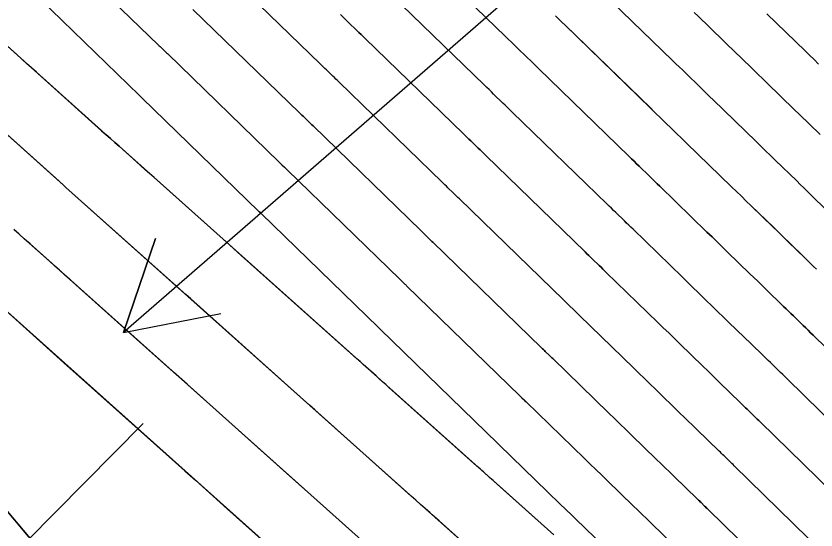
# Model space of a CAD drawing. Extents: x 954385 to 988206, y 1868364 to 1924553.
# Drawn here: x 955849.43 to 955897.84, y 1922962.47 to 1922993.59 of the extents above; entities that cross this region are included whole.
import ezdxf

# ---------------------------------------------------------------- set-up
doc = ezdxf.new("R2010")
doc.units = 0
for name, color, linetype in [('16', 7, 'Continuous'), ('26', 7, 'Continuous'), ('6', 7, 'Continuous'), ('7', 7, 'Continuous')]:
    doc.layers.add(name, color=color, linetype=linetype)

msp = doc.modelspace()

# ---------------------------------------------------------------- linework, layer by layer
at = {"layer": '16'}
for points in [[(955901.663, 1922970.366), (955897.664, 1922974.273), (955897.515, 1922974.417), (955897.367, 1922974.562), (955897.219, 1922974.707), (955897.07, 1922974.851), (955896.476, 1922975.428), (955896.327, 1922975.573), (955896.179, 1922975.717), (955896.03, 1922975.861), (955895.882, 1922976.006), (955894.781, 1922977.078), (955894.548, 1922977.305), (955894.314, 1922977.532), (955894.081, 1922977.759), (955893.848, 1922977.985), (955892.473, 1922979.319), (955892.166, 1922979.617), (955891.859, 1922979.915), (955891.553, 1922980.212), (955891.246, 1922980.51), (955888.389, 1922983.285), (955888.233, 1922983.437), (955888.078, 1922983.588), (955887.922, 1922983.74), (955887.766, 1922983.891), (955887.141, 1922984.496), (955886.985, 1922984.647), (955886.829, 1922984.799), (955886.673, 1922984.95), (955886.518, 1922985.102), (955881.056, 1922990.407), (955880.89, 1922990.568), (955880.724, 1922990.73), (955880.557, 1922990.891), (955880.391, 1922991.052), (955879.724, 1922991.696), (955879.557, 1922991.857), (955879.391, 1922992.019), (955879.224, 1922992.18), (955879.058, 1922992.341), (955873.712, 1922997.534)], [(955852.957, 1922996.777), (955858.061, 1922991.829), (955858.106, 1922991.786), (955858.15, 1922991.743), (955858.194, 1922991.701), (955858.238, 1922991.658), (955858.416, 1922991.487), (955858.46, 1922991.444), (955858.505, 1922991.401), (955858.549, 1922991.358), (955858.593, 1922991.315), (955865.364, 1922984.738), (955865.403, 1922984.7), (955865.442, 1922984.662), (955865.482, 1922984.624), (955865.521, 1922984.586), (955865.679, 1922984.434), (955865.718, 1922984.395), (955865.758, 1922984.357), (955865.797, 1922984.319), (955865.836, 1922984.281), (955872.65, 1922977.662), (955872.685, 1922977.628), (955872.72, 1922977.594), (955872.754, 1922977.561), (955872.789, 1922977.527), (955872.929, 1922977.392), (955872.964, 1922977.358), (955872.999, 1922977.325), (955873.033, 1922977.291), (955873.068, 1922977.257), (955879.918, 1922970.603), (955879.981, 1922970.542), (955880.044, 1922970.481), (955880.201, 1922970.328), (955880.264, 1922970.267), (955880.296, 1922970.236), (955883.831, 1922966.802), (955884.18, 1922966.463), (955884.528, 1922966.125), (955884.877, 1922965.787), (955885.225, 1922965.448), (955886.786, 1922963.934), (955887.051, 1922963.676), (955887.316, 1922963.419), (955887.581, 1922963.161), (955887.846, 1922962.904), (955889.377, 1922961.413)], [(955897.372, 1922961.985), (955892.898, 1922966.356), (955892.821, 1922966.431), (955892.745, 1922966.506), (955892.668, 1922966.58), (955892.591, 1922966.655), (955892.285, 1922966.952), (955892.208, 1922967.027), (955892.132, 1922967.101), (955892.055, 1922967.176), (955891.979, 1922967.25), (955890.62, 1922968.574), (955890.368, 1922968.819), (955890.116, 1922969.064), (955889.863, 1922969.309), (955889.611, 1922969.554), (955888.124, 1922970.997), (955887.792, 1922971.319), (955887.461, 1922971.641), (955887.129, 1922971.963), (955886.797, 1922972.285), (955883.533, 1922975.456), (955883.452, 1922975.535), (955883.371, 1922975.614), (955883.289, 1922975.693), (955883.208, 1922975.771), (955882.883, 1922976.087), (955882.802, 1922976.166), (955882.72, 1922976.245), (955882.639, 1922976.323), (955882.558, 1922976.402), (955876.264, 1922982.517), (955876.176, 1922982.602), (955876.089, 1922982.687), (955876.001, 1922982.771), (955875.914, 1922982.856), (955875.563, 1922983.195), (955875.476, 1922983.279), (955875.388, 1922983.364), (955875.301, 1922983.449), (955875.213, 1922983.534), (955868.987, 1922989.582), (955868.891, 1922989.676), (955868.794, 1922989.769), (955868.698, 1922989.862), (955868.602, 1922989.955), (955868.216, 1922990.327), (955868.119, 1922990.42), (955868.023, 1922990.513), (955867.927, 1922990.607), (955867.831, 1922990.7), (955861.686, 1922996.669)], [(955898.484, 1922981.843), (955897.555, 1922982.748), (955897.334, 1922982.963), (955897.114, 1922983.177), (955896.893, 1922983.392), (955896.672, 1922983.606), (955895.372, 1922984.867), (955895.082, 1922985.149), (955894.792, 1922985.43), (955894.502, 1922985.712), (955894.212, 1922985.994), (955891.627, 1922988.505), (955891.421, 1922988.705), (955891.215, 1922988.905), (955891.01, 1922989.104), (955890.804, 1922989.304), (955889.98, 1922990.102), (955889.775, 1922990.302), (955889.569, 1922990.502), (955889.363, 1922990.701), (955889.157, 1922990.901), (955884.252, 1922995.667)], [(955900.233, 1922967.572), (955896.075, 1922971.634), (955895.951, 1922971.755), (955895.826, 1922971.877), (955895.702, 1922971.998), (955895.577, 1922972.119), (955895.079, 1922972.603), (955894.954, 1922972.724), (955894.83, 1922972.845), (955894.705, 1922972.966), (955894.581, 1922973.087), (955893.394, 1922974.243), (955893.154, 1922974.476), (955892.915, 1922974.709), (955892.675, 1922974.942), (955892.435, 1922975.175), (955891.024, 1922976.545), (955890.708, 1922976.851), (955890.393, 1922977.157), (955890.078, 1922977.463), (955889.763, 1922977.769), (955886.771, 1922980.676), (955886.64, 1922980.803), (955886.509, 1922980.93), (955886.377, 1922981.057), (955886.246, 1922981.184), (955885.722, 1922981.693), (955885.591, 1922981.82), (955885.46, 1922981.947), (955885.329, 1922982.075), (955885.198, 1922982.202), (955879.459, 1922987.777), (955879.319, 1922987.913), (955879.179, 1922988.049), (955879.039, 1922988.184), (955878.898, 1922988.32), (955878.337, 1922988.862), (955878.197, 1922988.998), (955878.057, 1922989.134), (955877.916, 1922989.27), (955877.776, 1922989.405), (955872.137, 1922994.884)], [(955885.374, 1922961.123), (955883.776, 1922962.674), (955883.419, 1922963.02), (955883.062, 1922963.367), (955882.705, 1922963.713), (955882.348, 1922964.06), (955878.677, 1922967.626), (955878.598, 1922967.703), (955871.471, 1922974.627), (955871.436, 1922974.66), (955871.385, 1922974.71), (955871.368, 1922974.726), (955864.261, 1922981.63), (955864.228, 1922981.662), (955864.163, 1922981.725), (955864.13, 1922981.757), (955857.046, 1922988.639), (955857.019, 1922988.665), (955856.992, 1922988.691), (955856.924, 1922988.757), (955856.883, 1922988.796), (955851.562, 1922993.954)], [(955895.942, 1922959.192), (955891.309, 1922963.718), (955891.256, 1922963.769), (955891.204, 1922963.82), (955891.151, 1922963.871), (955891.099, 1922963.922), (955890.888, 1922964.127), (955890.835, 1922964.178), (955890.783, 1922964.229), (955890.73, 1922964.28), (955890.678, 1922964.332), (955889.233, 1922965.739), (955888.974, 1922965.99), (955888.716, 1922966.241), (955888.457, 1922966.493), (955888.199, 1922966.744), (955886.675, 1922968.222), (955886.334, 1922968.553), (955885.994, 1922968.883), (955885.654, 1922969.213), (955885.314, 1922969.543), (955881.914, 1922972.846), (955881.858, 1922972.901), (955881.802, 1922972.956), (955881.745, 1922973.01), (955881.689, 1922973.065), (955881.463, 1922973.284), (955881.407, 1922973.338), (955881.351, 1922973.393), (955881.294, 1922973.448), (955881.238, 1922973.503), (955874.666, 1922979.887), (955874.605, 1922979.946), (955874.544, 1922980.006), (955874.482, 1922980.065), (955874.421, 1922980.124), (955874.176, 1922980.361), (955874.115, 1922980.42), (955874.054, 1922980.479), (955873.993, 1922980.539), (955873.931, 1922980.598), (955867.412, 1922986.932), (955867.344, 1922986.998), (955867.276, 1922987.063), (955867.208, 1922987.129), (955867.14, 1922987.194), (955866.869, 1922987.456), (955866.801, 1922987.522), (955866.733, 1922987.588), (955866.665, 1922987.653), (955866.597, 1922987.719), (955860.14, 1922993.992)], [(955869.064, 1922993.681), (955869.189, 1922993.56), (955869.313, 1922993.439), (955869.438, 1922993.319), (955869.563, 1922993.198), (955870.063, 1922992.716), (955870.188, 1922992.595), (955870.313, 1922992.475), (955870.437, 1922992.354), (955870.562, 1922992.233), (955876.495, 1922986.47), (955876.608, 1922986.359), (955876.722, 1922986.249), (955876.836, 1922986.139), (955876.95, 1922986.029), (955877.406, 1922985.588), (955877.52, 1922985.478), (955877.634, 1922985.368), (955877.747, 1922985.257), (955877.861, 1922985.147), (955883.878, 1922979.302), (955883.984, 1922979.199), (955884.09, 1922979.096), (955884.196, 1922978.993), (955884.302, 1922978.89), (955884.727, 1922978.478), (955884.833, 1922978.375), (955884.94, 1922978.272), (955885.046, 1922978.169), (955885.152, 1922978.066), (955888.28, 1922975.027), (955888.603, 1922974.713), (955888.927, 1922974.399), (955889.25, 1922974.085), (955889.574, 1922973.771), (955891.023, 1922972.365), (955891.269, 1922972.126), (955891.515, 1922971.887), (955891.761, 1922971.648), (955892.007, 1922971.409), (955893.28, 1922970.169), (955893.38, 1922970.071), (955893.481, 1922969.973), (955893.581, 1922969.875), (955893.682, 1922969.778), (955894.084, 1922969.387), (955894.185, 1922969.289), (955894.285, 1922969.191), (955894.386, 1922969.093), (955894.486, 1922968.995), (955898.803, 1922964.779)], [(955898.085, 1922986.416), (955896.822, 1922987.641), (955896.54, 1922987.915), (955896.258, 1922988.188), (955895.976, 1922988.462), (955895.695, 1922988.736), (955893.246, 1922991.115), (955893.015, 1922991.339), (955892.784, 1922991.563), (955892.554, 1922991.787), (955892.323, 1922992.01), (955891.4, 1922992.905), (955891.169, 1922993.129), (955890.938, 1922993.353), (955890.708, 1922993.577), (955890.477, 1922993.801)], [(955897.998, 1922990.681), (955897.724, 1922990.946), (955897.451, 1922991.212), (955897.178, 1922991.477), (955894.864, 1922993.725)], [(955897.873, 1922978.254), (955897.7, 1922978.421), (955897.528, 1922978.589), (955897.355, 1922978.757), (955897.183, 1922978.925), (955896.168, 1922979.913), (955895.941, 1922980.134), (955895.714, 1922980.355), (955895.487, 1922980.575), (955895.26, 1922980.796), (955893.923, 1922982.093), (955893.624, 1922982.383), (955893.326, 1922982.672), (955893.027, 1922982.962), (955892.729, 1922983.252), (955890.008, 1922985.895), (955889.827, 1922986.071), (955889.646, 1922986.246), (955889.466, 1922986.422), (955889.285, 1922986.597), (955888.561, 1922987.299), (955888.38, 1922987.475), (955888.199, 1922987.65), (955888.018, 1922987.826), (955887.837, 1922988.001), (955882.654, 1922993.037), (955882.462, 1922993.224), (955882.269, 1922993.411), (955882.076, 1922993.597)], [(955848.29, 1922992.318), (955854.614, 1922986.647), (955854.878, 1922986.41), (955855.143, 1922986.173), (955855.407, 1922985.937), (955855.671, 1922985.7), (955881.986, 1922962.174)], [(955844.939, 1922989.953), (955852.316, 1922983.338), (955852.385, 1922983.276), (955852.454, 1922983.214), (955879.137, 1922959.358)], [(955876.438, 1922956.408), (955850.285, 1922979.791), (955849.956, 1922980.085), (955849.627, 1922980.379), (955849.299, 1922980.673)], [(955873.486, 1922953.684), (955847.181, 1922977.203)], [(955843.381, 1922970.143), (955852.018, 1922959.89)]]:
    msp.add_lwpolyline(points, dxfattribs=at)
at = {"layer": '26'}
for points in [[(955907.131, 1923018.928), (955855.929, 1922974.436), (955857.884, 1922980.109), (955855.929, 1922974.436), (955861.819, 1922975.58)], [(955857.131, 1922968.928), (955731.708, 1922842.022), (955733.227, 1922847.827), (955731.708, 1922842.022), (955737.494, 1922843.609)]]:
    msp.add_lwpolyline(points, dxfattribs=at)
at = {"layer": '6'}
for points in [[(955860.139, 1922993.992), (955866.597, 1922987.719), (955866.665, 1922987.653), (955866.733, 1922987.587), (955866.801, 1922987.522), (955866.869, 1922987.456), (955867.14, 1922987.194), (955867.208, 1922987.128), (955867.276, 1922987.063), (955867.344, 1922986.997), (955867.412, 1922986.931), (955873.932, 1922980.598), (955873.993, 1922980.539), (955874.054, 1922980.479), (955874.115, 1922980.42), (955874.176, 1922980.361), (955874.421, 1922980.124), (955874.483, 1922980.065), (955874.544, 1922980.006), (955874.605, 1922979.946), (955874.666, 1922979.887), (955881.238, 1922973.503), (955881.294, 1922973.448), (955881.35, 1922973.393), (955881.407, 1922973.339), (955881.463, 1922973.284), (955881.689, 1922973.065), (955881.745, 1922973.011), (955881.802, 1922972.956), (955881.858, 1922972.901), (955881.914, 1922972.846), (955885.314, 1922969.542), (955885.654, 1922969.212), (955885.994, 1922968.882), (955886.334, 1922968.552), (955886.674, 1922968.222), (955888.198, 1922966.744), (955888.457, 1922966.493), (955888.715, 1922966.241), (955888.974, 1922965.99), (955889.232, 1922965.738), (955890.678, 1922964.331), (955890.73, 1922964.28), (955890.783, 1922964.229), (955890.835, 1922964.178), (955890.888, 1922964.127), (955891.098, 1922963.922), (955891.151, 1922963.871), (955891.204, 1922963.82), (955891.256, 1922963.769), (955891.309, 1922963.717), (955895.941, 1922959.191)], [(955897.873, 1922978.254), (955897.7, 1922978.421), (955897.528, 1922978.589), (955897.355, 1922978.757), (955897.183, 1922978.925), (955896.167, 1922979.913), (955895.94, 1922980.134), (955895.713, 1922980.355), (955895.486, 1922980.575), (955895.259, 1922980.796), (955893.922, 1922982.093), (955893.624, 1922982.382), (955893.326, 1922982.672), (955893.027, 1922982.962), (955892.729, 1922983.252), (955890.008, 1922985.896), (955889.827, 1922986.071), (955889.647, 1922986.247), (955889.466, 1922986.422), (955889.285, 1922986.598), (955888.561, 1922987.3), (955888.38, 1922987.475), (955888.199, 1922987.651), (955888.018, 1922987.826), (955887.838, 1922988.002), (955882.654, 1922993.037), (955882.462, 1922993.224), (955882.269, 1922993.411), (955882.076, 1922993.597)], [(955871.091, 1922961.189), (955866.891, 1922964.944), (955866.187, 1922965.573), (955864.075, 1922967.461), (955859.782, 1922971.3), (955858.973, 1922972.023), (955856.546, 1922974.193), (955852.674, 1922977.655), (955852.369, 1922977.927), (955852.065, 1922978.2), (955851.76, 1922978.472), (955851.455, 1922978.744), (955850.237, 1922979.834), (955849.932, 1922980.106), (955849.628, 1922980.379), (955849.323, 1922980.652)]]:
    msp.add_lwpolyline(points, dxfattribs=at)
at = {"layer": '7'}
for points in [[(955873.713, 1922997.534), (955879.058, 1922992.341), (955879.224, 1922992.18), (955879.391, 1922992.018), (955879.557, 1922991.857), (955879.724, 1922991.696), (955880.391, 1922991.052), (955880.557, 1922990.891), (955880.724, 1922990.73), (955880.89, 1922990.568), (955881.057, 1922990.407), (955886.518, 1922985.102), (955886.673, 1922984.951), (955886.829, 1922984.799), (955886.985, 1922984.648), (955887.141, 1922984.496), (955887.766, 1922983.891), (955887.922, 1922983.74), (955888.078, 1922983.589), (955888.234, 1922983.437), (955888.389, 1922983.286), (955891.246, 1922980.51), (955891.553, 1922980.212), (955891.859, 1922979.914), (955892.166, 1922979.616), (955892.473, 1922979.318), (955893.847, 1922977.985), (955894.08, 1922977.759), (955894.314, 1922977.532), (955894.547, 1922977.305), (955894.78, 1922977.078), (955895.882, 1922976.006), (955896.03, 1922975.861), (955896.179, 1922975.717), (955896.327, 1922975.573), (955896.476, 1922975.428), (955897.07, 1922974.851), (955897.219, 1922974.706), (955897.367, 1922974.562), (955897.515, 1922974.417), (955897.663, 1922974.272), (955901.663, 1922970.365)], [(955852.957, 1922996.777), (955858.061, 1922991.828), (955858.105, 1922991.786), (955858.149, 1922991.743), (955858.194, 1922991.7), (955858.238, 1922991.657), (955858.415, 1922991.486), (955858.46, 1922991.443), (955858.504, 1922991.401), (955858.548, 1922991.358), (955858.592, 1922991.315), (955865.364, 1922984.738), (955865.403, 1922984.699), (955865.443, 1922984.661), (955865.482, 1922984.623), (955865.521, 1922984.585), (955865.679, 1922984.433), (955865.718, 1922984.395), (955865.758, 1922984.357), (955865.797, 1922984.319), (955865.837, 1922984.281), (955872.65, 1922977.662), (955872.685, 1922977.628), (955872.72, 1922977.594), (955872.754, 1922977.561), (955872.789, 1922977.527), (955872.929, 1922977.392), (955872.964, 1922977.358), (955872.999, 1922977.325), (955873.033, 1922977.291), (955873.068, 1922977.257), (955879.918, 1922970.603), (955879.981, 1922970.542), (955880.044, 1922970.481), (955880.17, 1922970.359), (955880.233, 1922970.298), (955880.296, 1922970.236), (955883.831, 1922966.801), (955884.179, 1922966.462), (955884.528, 1922966.124), (955884.876, 1922965.786), (955885.225, 1922965.448), (955886.785, 1922963.933), (955887.051, 1922963.676), (955887.316, 1922963.419), (955887.58, 1922963.161), (955887.845, 1922962.903), (955889.376, 1922961.413)], [(955897.372, 1922961.984), (955892.897, 1922966.356), (955892.821, 1922966.431), (955892.744, 1922966.505), (955892.668, 1922966.58), (955892.591, 1922966.654), (955892.285, 1922966.952), (955892.208, 1922967.027), (955892.132, 1922967.101), (955892.055, 1922967.176), (955891.979, 1922967.25), (955890.619, 1922968.573), (955890.367, 1922968.819), (955890.115, 1922969.064), (955889.862, 1922969.309), (955889.61, 1922969.554), (955888.124, 1922970.996), (955887.792, 1922971.318), (955887.46, 1922971.64), (955887.129, 1922971.962), (955886.797, 1922972.284), (955883.533, 1922975.456), (955883.452, 1922975.535), (955883.371, 1922975.614), (955883.289, 1922975.693), (955883.208, 1922975.772), (955882.883, 1922976.087), (955882.801, 1922976.166), (955882.72, 1922976.245), (955882.639, 1922976.324), (955882.558, 1922976.403), (955876.264, 1922982.517), (955876.176, 1922982.602), (955876.089, 1922982.687), (955876.001, 1922982.771), (955875.914, 1922982.856), (955875.563, 1922983.195), (955875.476, 1922983.279), (955875.388, 1922983.364), (955875.301, 1922983.449), (955875.213, 1922983.534), (955868.987, 1922989.582), (955868.891, 1922989.675), (955868.795, 1922989.769), (955868.698, 1922989.862), (955868.602, 1922989.955), (955868.216, 1922990.327), (955868.12, 1922990.42), (955868.023, 1922990.513), (955867.927, 1922990.606), (955867.831, 1922990.699), (955861.686, 1922996.668)], [(955848.899, 1922996.533), (955849.787, 1922995.674), (955850.675, 1922994.815), (955851.562, 1922993.955), (955856.883, 1922988.796), (955856.923, 1922988.756), (955857.005, 1922988.678), (955857.046, 1922988.638), (955864.13, 1922981.757), (955864.163, 1922981.725), (955864.229, 1922981.662), (955864.261, 1922981.63), (955871.368, 1922974.726), (955871.402, 1922974.693), (955871.454, 1922974.644), (955871.471, 1922974.627), (955878.598, 1922967.703), (955878.677, 1922967.627), (955882.348, 1922964.059), (955882.705, 1922963.712), (955883.061, 1922963.366), (955883.418, 1922963.02), (955883.775, 1922962.673), (955885.373, 1922961.123)], [(955898.484, 1922981.843), (955897.554, 1922982.748), (955897.334, 1922982.963), (955897.113, 1922983.177), (955896.892, 1922983.392), (955896.672, 1922983.606), (955895.372, 1922984.867), (955895.082, 1922985.148), (955894.792, 1922985.43), (955894.502, 1922985.712), (955894.212, 1922985.993), (955891.627, 1922988.505), (955891.421, 1922988.705), (955891.216, 1922988.905), (955891.01, 1922989.105), (955890.804, 1922989.304), (955889.981, 1922990.103), (955889.775, 1922990.302), (955889.569, 1922990.502), (955889.363, 1922990.702), (955889.157, 1922990.901), (955884.252, 1922995.667)], [(955900.232, 1922967.571), (955896.075, 1922971.634), (955895.95, 1922971.755), (955895.826, 1922971.876), (955895.702, 1922971.998), (955895.577, 1922972.119), (955895.079, 1922972.603), (955894.954, 1922972.724), (955894.83, 1922972.845), (955894.705, 1922972.966), (955894.581, 1922973.087), (955893.393, 1922974.243), (955893.154, 1922974.476), (955892.914, 1922974.709), (955892.674, 1922974.942), (955892.435, 1922975.175), (955891.023, 1922976.544), (955890.708, 1922976.85), (955890.393, 1922977.156), (955890.078, 1922977.462), (955889.763, 1922977.768), (955886.771, 1922980.676), (955886.64, 1922980.803), (955886.509, 1922980.93), (955886.378, 1922981.058), (955886.246, 1922981.185), (955885.722, 1922981.693), (955885.591, 1922981.821), (955885.46, 1922981.948), (955885.329, 1922982.075), (955885.198, 1922982.202), (955879.459, 1922987.777), (955879.319, 1922987.913), (955879.179, 1922988.049), (955879.039, 1922988.184), (955878.898, 1922988.32), (955878.337, 1922988.862), (955878.197, 1922988.998), (955878.057, 1922989.134), (955877.916, 1922989.269), (955877.776, 1922989.405), (955872.137, 1922994.883)], [(955898.802, 1922964.778), (955894.486, 1922968.995), (955894.386, 1922969.093), (955894.285, 1922969.191), (955894.185, 1922969.289), (955894.084, 1922969.387), (955893.682, 1922969.778), (955893.581, 1922969.875), (955893.481, 1922969.973), (955893.38, 1922970.071), (955893.28, 1922970.169), (955892.006, 1922971.408), (955891.76, 1922971.648), (955891.514, 1922971.887), (955891.268, 1922972.126), (955891.022, 1922972.364), (955889.574, 1922973.77), (955889.25, 1922974.084), (955888.927, 1922974.398), (955888.603, 1922974.712), (955888.28, 1922975.026), (955885.152, 1922978.066), (955885.046, 1922978.169), (955884.94, 1922978.272), (955884.833, 1922978.375), (955884.727, 1922978.478), (955884.302, 1922978.89), (955884.196, 1922978.993), (955884.09, 1922979.096), (955883.984, 1922979.199), (955883.878, 1922979.302), (955877.861, 1922985.147), (955877.748, 1922985.257), (955877.634, 1922985.368), (955877.52, 1922985.478), (955877.406, 1922985.588), (955876.95, 1922986.028), (955876.836, 1922986.139), (955876.722, 1922986.249), (955876.608, 1922986.359), (955876.495, 1922986.469), (955870.562, 1922992.233), (955870.438, 1922992.354), (955870.313, 1922992.474), (955870.188, 1922992.595), (955870.063, 1922992.716), (955869.563, 1922993.198), (955869.438, 1922993.318), (955869.314, 1922993.439), (955869.189, 1922993.56), (955869.064, 1922993.68)], [(955890.477, 1922993.801), (955890.708, 1922993.577), (955890.939, 1922993.353), (955891.169, 1922993.13), (955891.4, 1922992.906), (955892.323, 1922992.011), (955892.554, 1922991.787), (955892.784, 1922991.563), (955893.015, 1922991.339), (955893.246, 1922991.115), (955895.695, 1922988.735), (955895.976, 1922988.462), (955896.258, 1922988.188), (955896.54, 1922987.914), (955896.822, 1922987.641), (955898.084, 1922986.416)], [(955897.998, 1922990.68), (955897.724, 1922990.946), (955897.451, 1922991.211), (955897.178, 1922991.477), (955894.864, 1922993.725)], [(955881.987, 1922962.175), (955878.504, 1922965.286), (955878.307, 1922965.462), (955878.11, 1922965.638), (955877.715, 1922965.991), (955877.616, 1922966.079), (955877.517, 1922966.167), (955877.419, 1922966.255), (955877.32, 1922966.344), (955871.997, 1922971.104), (955871.803, 1922971.277), (955871.61, 1922971.45), (955871.416, 1922971.624), (955871.222, 1922971.797), (955870.447, 1922972.49), (955870.253, 1922972.663), (955870.059, 1922972.836), (955869.866, 1922973.01), (955869.672, 1922973.183), (955863.06, 1922979.096), (955862.831, 1922979.301), (955862.602, 1922979.505), (955862.373, 1922979.71), (955862.144, 1922979.915), (955857.786, 1922983.811), (955857.522, 1922984.047), (955857.258, 1922984.284), (955856.993, 1922984.52), (955856.729, 1922984.756), (955855.672, 1922985.702), (955855.408, 1922985.938), (955855.143, 1922986.175), (955854.879, 1922986.411), (955854.615, 1922986.648), (955850.674, 1922990.181), (955850.376, 1922990.448), (955850.078, 1922990.715), (955849.78, 1922990.982), (955849.482, 1922991.249), (955848.29, 1922992.318)], [(955878.327, 1922960.084), (955875.041, 1922963.019), (955874.901, 1922963.144), (955874.76, 1922963.27), (955874.619, 1922963.396), (955874.479, 1922963.521), (955873.917, 1922964.024), (955873.636, 1922964.275), (955873.355, 1922964.526), (955867.512, 1922969.751), (955867.196, 1922970.033), (955866.249, 1922970.88), (955859.984, 1922976.483), (955859.704, 1922976.733), (955859.354, 1922977.046), (955859.144, 1922977.234), (955852.455, 1922983.215), (955852.386, 1922983.277), (955852.317, 1922983.339), (955852.039, 1922983.588), (955844.938, 1922989.953)], [(955848.376, 1922976.134), (955852.538, 1922972.413), (955852.896, 1922972.093), (955853.254, 1922971.773), (955859.646, 1922966.058), (955860.288, 1922965.484), (955862.215, 1922963.762), (955866.755, 1922959.702)], [(955852.05, 1922959.859), (955848.41, 1922964.183)]]:
    msp.add_lwpolyline(points, dxfattribs=at)

doc.saveas('drawing.dxf')
